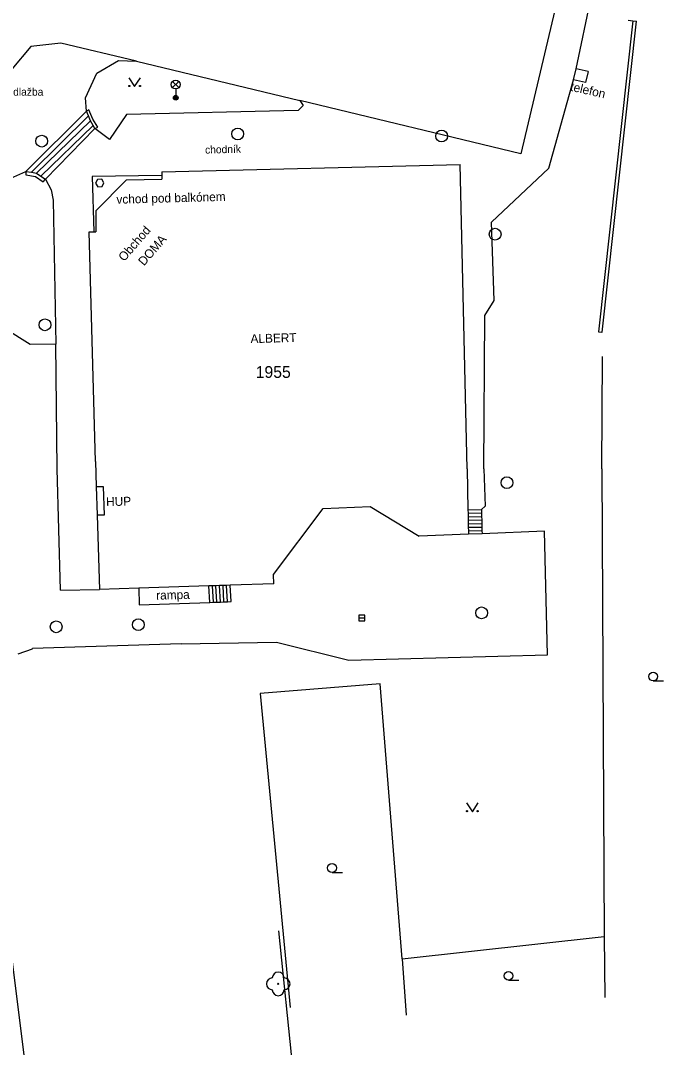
# Model space of a CAD drawing. Extents: x -539515 to -538098, y -1182060 to -1180157.
# Drawn here: x -538620.6 to -538566.1, y -1180299 to -1180212 of the extents above; entities that cross this region are included whole.
import ezdxf

# ---------------------------------------------------------------- set-up
doc = ezdxf.new("R2010")
doc.units = 0
for name, color, linetype in [('Vrstva 1', 7, 'Continuous'), ('Vrstva 13', 7, 'Continuous'), ('Vrstva 22', 7, 'Continuous'), ('Vrstva 24', 7, 'Continuous'), ('Vrstva 27', 7, 'Continuous'), ('Vrstva 33', 7, 'Continuous'), ('Vrstva 36', 7, 'Continuous'), ('Vrstva 40', 7, 'Continuous'), ('Vrstva 41', 7, 'Continuous'), ('Vrstva 47', 7, 'Continuous'), ('Vrstva 68', 7, 'Continuous'), ('Vrstva 88', 7, 'Continuous')]:
    doc.layers.add(name, color=color, linetype=linetype)

msp = doc.modelspace()

# ---------------------------------------------------------------- linework, layer by layer
at = {"layer": 'Vrstva 1'}
for p, q in [((-538569.09, -1180211.97), (-538568.693, -1180212.023)), ((-538608.65, -1180224.828), (-538583.34, -1180224.19)), ((-538582.764, -1180250), (-538583.34, -1180224.19)), ((-538608.644, -1180225.125), (-538614.53, -1180225.211)), ((-538614.53, -1180225.211), (-538614.41, -1180229.914)), ((-538608.65, -1180224.828), (-538608.644, -1180225.125)), ((-538608.644, -1180225.125), (-538608.636, -1180225.453)), ((-538614.1, -1180225.462), (-538614.267, -1180225.788)), ((-538614.267, -1180225.788), (-538614.062, -1180226.09)), ((-538614.23, -1180228.117), (-538611.62, -1180225.508)), ((-538613.735, -1180225.451), (-538614.1, -1180225.462)), ((-538614.062, -1180226.09), (-538613.698, -1180226.057)), ((-538613.549, -1180225.766), (-538613.735, -1180225.451)), ((-538613.698, -1180226.057), (-538613.549, -1180225.766)), ((-538611.62, -1180225.508), (-538608.636, -1180225.453)), ((-538614.23, -1180228.117), (-538614.222, -1180229.914)), ((-538614.8, -1180229.922), (-538614.41, -1180229.914)), ((-538614.27, -1180249.391), (-538614.8, -1180229.922)), ((-538614.41, -1180229.914), (-538614.222, -1180229.914)), ((-538614.27, -1180249.391), (-538614.204, -1180251.492)), ((-538582.764, -1180250), (-538582.687, -1180253.469)), ((-538614.204, -1180251.492), (-538614.127, -1180253.937)), ((-538594.962, -1180253.359), (-538590.975, -1180253.188)), ((-538590.975, -1180253.188), (-538586.83, -1180255.719)), ((-538614.127, -1180253.937), (-538613.93, -1180260.227)), ((-538599.173, -1180258.945), (-538594.962, -1180253.359)), ((-538582.687, -1180253.469), (-538582.68, -1180253.766)), ((-538582.68, -1180253.766), (-538582.674, -1180254.063)), ((-538582.674, -1180254.063), (-538582.667, -1180254.359)), ((-538582.667, -1180254.359), (-538582.66, -1180254.656)), ((-538582.66, -1180254.656), (-538582.653, -1180254.953)), ((-538582.653, -1180254.953), (-538582.646, -1180255.25)), ((-538582.64, -1180255.547), (-538586.83, -1180255.719)), ((-538582.646, -1180255.25), (-538582.64, -1180255.547)), ((-538599.14, -1180259.75), (-538599.173, -1180258.945)), ((-538610.573, -1180260.119), (-538613.93, -1180260.227)), ((-538604.648, -1180259.928), (-538610.573, -1180260.119)), ((-538604.349, -1180259.918), (-538604.648, -1180259.928)), ((-538604.049, -1180259.908), (-538604.349, -1180259.918)), ((-538603.749, -1180259.899), (-538604.049, -1180259.908)), ((-538603.45, -1180259.889), (-538603.749, -1180259.899)), ((-538603.15, -1180259.879), (-538603.45, -1180259.889)), ((-538602.851, -1180259.87), (-538603.15, -1180259.879)), ((-538599.14, -1180259.75), (-538602.851, -1180259.87))]:
    msp.add_line(p, q, dxfattribs=at)
at = {"layer": 'Vrstva 13'}
for p, q in [((-538573.77, -1180204.47), (-538578.19, -1180223.31)), ((-538573.52, -1180216.09), (-538571.14, -1180204.79)), ((-538617.19, -1180213.922), (-538619.75, -1180214.211)), ((-538610.78, -1180215.44), (-538617.19, -1180213.922)), ((-538619.75, -1180214.211), (-538621.35, -1180216.117)), ((-538614.14, -1180216.453), (-538612.31, -1180215.37)), ((-538612.31, -1180215.37), (-538610.78, -1180215.44)), ((-538610.78, -1180215.44), (-538596.94, -1180218.78)), ((-538615.12, -1180218.539), (-538614.14, -1180216.453)), ((-538573.75, -1180217.01), (-538573.52, -1180216.09)), ((-538575.83, -1180224.52), (-538573.75, -1180217.01)), ((-538615.02, -1180219.688), (-538615.12, -1180218.539)), ((-538596.65, -1180219.21), (-538597.08, -1180219.62)), ((-538578.19, -1180223.31), (-538596.94, -1180218.78)), ((-538596.94, -1180218.78), (-538596.65, -1180219.21)), ((-538615.02, -1180219.688), (-538620.16, -1180224.781)), ((-538619.693, -1180224.854), (-538614.865, -1180220.07)), ((-538611.62, -1180219.953), (-538613.07, -1180222.078)), ((-538597.08, -1180219.62), (-538611.62, -1180219.953)), ((-538619.26, -1180224.922), (-538614.69, -1180220.5)), ((-538614.459, -1180220.898), (-538618.887, -1180225.179)), ((-538618.51, -1180225.438), (-538614.31, -1180221.156)), ((-538613.07, -1180222.078), (-538614.31, -1180221.156)), ((-538580.7, -1180229.094), (-538575.83, -1180224.52)), ((-538621.45, -1180225.352), (-538620.16, -1180224.781)), ((-538618.51, -1180225.438), (-538618.02, -1180226.359)), ((-538618.02, -1180226.359), (-538617.84, -1180227.211)), ((-538617.84, -1180227.211), (-538617.62, -1180239.438)), ((-538580.45, -1180235.727), (-538580.7, -1180229.094)), ((-538581.24, -1180237.008), (-538580.45, -1180235.727)), ((-538581.333, -1180250), (-538581.24, -1180237.008)), ((-538581.333, -1180250), (-538581.238, -1180253.164)), ((-538581.238, -1180253.164), (-538581.538, -1180253.445)), ((-538582.687, -1180253.469), (-538581.538, -1180253.445)), ((-538582.68, -1180253.766), (-538581.531, -1180253.742)), ((-538582.674, -1180254.063), (-538581.524, -1180254.039)), ((-538582.667, -1180254.359), (-538581.518, -1180254.336)), ((-538582.66, -1180254.656), (-538581.511, -1180254.633)), ((-538582.653, -1180254.953), (-538581.504, -1180254.93)), ((-538582.646, -1180255.25), (-538581.497, -1180255.227)), ((-538576.2, -1180255.281), (-538581.491, -1180255.5)), ((-538575.93, -1180265.773), (-538576.2, -1180255.281)), ((-538610.573, -1180260.119), (-538610.55, -1180261.531)), ((-538604.567, -1180261.321), (-538604.648, -1180259.928)), ((-538604.268, -1180261.311), (-538604.349, -1180259.918)), ((-538603.968, -1180261.3), (-538604.049, -1180259.908)), ((-538603.669, -1180261.29), (-538603.749, -1180259.899)), ((-538603.369, -1180261.279), (-538603.45, -1180259.889)), ((-538603.069, -1180261.268), (-538603.15, -1180259.879)), ((-538602.77, -1180261.258), (-538602.851, -1180259.87)), ((-538610.55, -1180261.531), (-538604.567, -1180261.321)), ((-538607.01, -1180264.82), (-538619.59, -1180265.242)), ((-538607.01, -1180264.82), (-538598.91, -1180264.703)), ((-538598.91, -1180264.703), (-538592.77, -1180266.211)), ((-538592.77, -1180266.211), (-538575.93, -1180265.773))]:
    msp.add_line(p, q, dxfattribs=at)
for points in [[(-538614.69, -1180220.5), (-538614.865, -1180220.07), (-538615.02, -1180219.688)], [(-538614.31, -1180221.156), (-538614.459, -1180220.898), (-538614.69, -1180220.5)], [(-538620.16, -1180224.781), (-538619.693, -1180224.854), (-538619.26, -1180224.922)], [(-538619.26, -1180224.922), (-538618.887, -1180225.179), (-538618.51, -1180225.438)], [(-538581.538, -1180253.445), (-538581.531, -1180253.742), (-538581.524, -1180254.039), (-538581.518, -1180254.336), (-538581.511, -1180254.633), (-538581.504, -1180254.93), (-538581.497, -1180255.227), (-538581.491, -1180255.5)], [(-538604.567, -1180261.321), (-538604.268, -1180261.311), (-538603.968, -1180261.3), (-538603.669, -1180261.29), (-538603.369, -1180261.279), (-538603.069, -1180261.268), (-538602.77, -1180261.258)], [(-538620.83, -1180265.695), (-538619.602, -1180265.245), (-538619.59, -1180265.242)]]:
    msp.add_lwpolyline(points, dxfattribs=at)
at = {"layer": 'Vrstva 22'}
msp.add_circle((-538598.77, -1180293.66), 0.05, dxfattribs=at)
for centre, start, end in [((-538599.27, -1180293.66), 90, 270), ((-538598.77, -1180293.16), 0, 180), ((-538598.27, -1180293.66), 270, 90), ((-538598.77, -1180294.16), 180, 0)]:
    msp.add_arc(centre, 0.5, start, end, dxfattribs=at)
at = {"layer": 'Vrstva 24'}
for p, q in [((-538614.204, -1180251.492), (-538613.61, -1180251.492)), ((-538613.61, -1180251.492), (-538613.534, -1180253.922)), ((-538613.534, -1180253.922), (-538614.127, -1180253.937))]:
    msp.add_line(p, q, dxfattribs=at)
at = {"layer": 'Vrstva 27'}
msp.add_line((-538591.94, -1180262.641), (-538591.44, -1180262.641), dxfattribs=at)
msp.add_lwpolyline([(-538591.94, -1180262.891), (-538591.44, -1180262.891), (-538591.44, -1180262.391), (-538591.94, -1180262.391)], close=True, dxfattribs=at)
for centre in [(-538618.82, -1180222.219), (-538602.2, -1180221.609), (-538584.92, -1180221.79), (-538580.38, -1180230.109), (-538618.55, -1180237.789), (-538579.38, -1180251.172), (-538581.53, -1180262.211), (-538610.63, -1180263.211), (-538617.59, -1180263.391)]:
    msp.add_circle(centre, 0.5, dxfattribs=at)
at = {"layer": 'Vrstva 33'}
for p, q in [((-538607.725, -1180217.687), (-538607.195, -1180217.157)), ((-538607.725, -1180217.157), (-538607.195, -1180217.687)), ((-538607.46, -1180217.797), (-538607.46, -1180218.547))]:
    msp.add_line(p, q, dxfattribs=at)
for centre, radius in [((-538607.46, -1180217.422), 0.375), ((-538607.46, -1180218.547), 0.2), ((-538607.46, -1180218.547), 0.145), ((-538607.46, -1180218.547), 0.0876)]:
    msp.add_circle(centre, radius, dxfattribs=at)
at = {"layer": 'Vrstva 36'}
for p, q in [((-538566.985, -1180267.984), (-538566.11, -1180267.984)), ((-538594.206, -1180284.211), (-538593.331, -1180284.211)), ((-538579.247, -1180293.352), (-538578.372, -1180293.352))]:
    msp.add_line(p, q, dxfattribs=at)
for points in [[(-538611.443, -1180216.844), (-538610.943, -1180217.594), (-538610.443, -1180216.844)], [(-538582.812, -1180278.32), (-538582.312, -1180279.07), (-538581.812, -1180278.32)]]:
    msp.add_lwpolyline(points, dxfattribs=at)
for centre, radius in [((-538611.393, -1180217.544), 0.05), ((-538610.494, -1180217.544), 0.05), ((-538566.985, -1180267.609), 0.375), ((-538582.762, -1180279.02), 0.05), ((-538581.863, -1180279.02), 0.05), ((-538594.206, -1180283.836), 0.375), ((-538579.247, -1180292.977), 0.375)]:
    msp.add_circle(centre, radius, dxfattribs=at)
at = {"layer": 'Vrstva 68'}
for p, q in [((-538568.693, -1180212.023), (-538571.62, -1180238.391)), ((-538571.301, -1180238.424), (-538568.396, -1180212.055)), ((-538568.693, -1180212.023), (-538568.396, -1180212.055)), ((-538614.827, -1180219.555), (-538615.02, -1180219.688)), ((-538614.48, -1180220.367), (-538614.827, -1180219.555)), ((-538614.07, -1180221.023), (-538614.48, -1180220.367)), ((-538614.31, -1180221.156), (-538614.07, -1180221.023)), ((-538620.16, -1180224.781), (-538620.16, -1180225.078)), ((-538620.16, -1180225.078), (-538619.359, -1180225.204)), ((-538619.359, -1180225.204), (-538618.693, -1180225.664)), ((-538618.693, -1180225.664), (-538618.51, -1180225.438)), ((-538571.347, -1180250), (-538571.28, -1180240.477)), ((-538571.347, -1180250), (-538571.13, -1180289.633)), ((-538590.13, -1180268.227), (-538600.29, -1180269.039)), ((-538588.25, -1180291.547), (-538590.13, -1180268.227)), ((-538600.29, -1180269.039), (-538597.77, -1180295.656)), ((-538597.36, -1180302.5), (-538598.71, -1180289.16)), ((-538588.25, -1180291.547), (-538571.13, -1180289.633)), ((-538571.13, -1180289.633), (-538571.091, -1180294.805)), ((-538588.25, -1180291.547), (-538587.929, -1180296.305))]:
    msp.add_line(p, q, dxfattribs=at)
msp.add_lwpolyline([(-538571.62, -1180238.391), (-538571.322, -1180238.422), (-538571.301, -1180238.424)], dxfattribs=at)
at = {"layer": 'Vrstva 88'}
for p, q in [((-538572.49, -1180216.33), (-538573.52, -1180216.09)), ((-538572.49, -1180216.33), (-538572.714, -1180217.258)), ((-538572.714, -1180217.258), (-538573.75, -1180217.01)), ((-538619.79, -1180239.469), (-538621.93, -1180238.117)), ((-538617.62, -1180239.438), (-538619.79, -1180239.469)), ((-538617.52, -1180250), (-538617.62, -1180239.438)), ((-538617.22, -1180260.289), (-538617.52, -1180250)), ((-538581.491, -1180255.5), (-538582.64, -1180255.547)), ((-538617.22, -1180260.289), (-538613.93, -1180260.227)), ((-538622.97, -1180278.797), (-538619.73, -1180304.49))]:
    msp.add_line(p, q, dxfattribs=at)

# ---------------------------------------------------------------- texts
at = {"layer": 'Vrstva 40'}
msp.add_text('dlažba', height=0.65, dxfattribs=at).set_placement((-538621.243, -1180218.367))
msp.add_text('chodník', height=0.65, rotation=1.50296, dxfattribs=at).set_placement((-538604.965, -1180223.281))
at = {"layer": 'Vrstva 41'}
for s, rotation, p in [('telefon', 347.17224, (-538574.059, -1180217.93)), ('vchod pod balkónem', 1.50296, (-538612.475, -1180227.531)), ('Obchod', 49.10063, (-538611.829, -1180232.47)), ('DOMA', 49.10063, (-538610.149, -1180232.84)), ('ALBERT', 1.50296, (-538601.107, -1180239.344)), ('HUP', 1.45251, (-538613.352, -1180253.164)), ('rampa', 1.50296, (-538609.104, -1180261.094))]:
    msp.add_text(s, height=0.75, rotation=rotation, dxfattribs=at).set_placement(p)
at = {"layer": 'Vrstva 47'}
msp.add_text('1955', height=1, dxfattribs=at).set_placement((-538600.68, -1180242.291))

doc.saveas('drawing.dxf')
